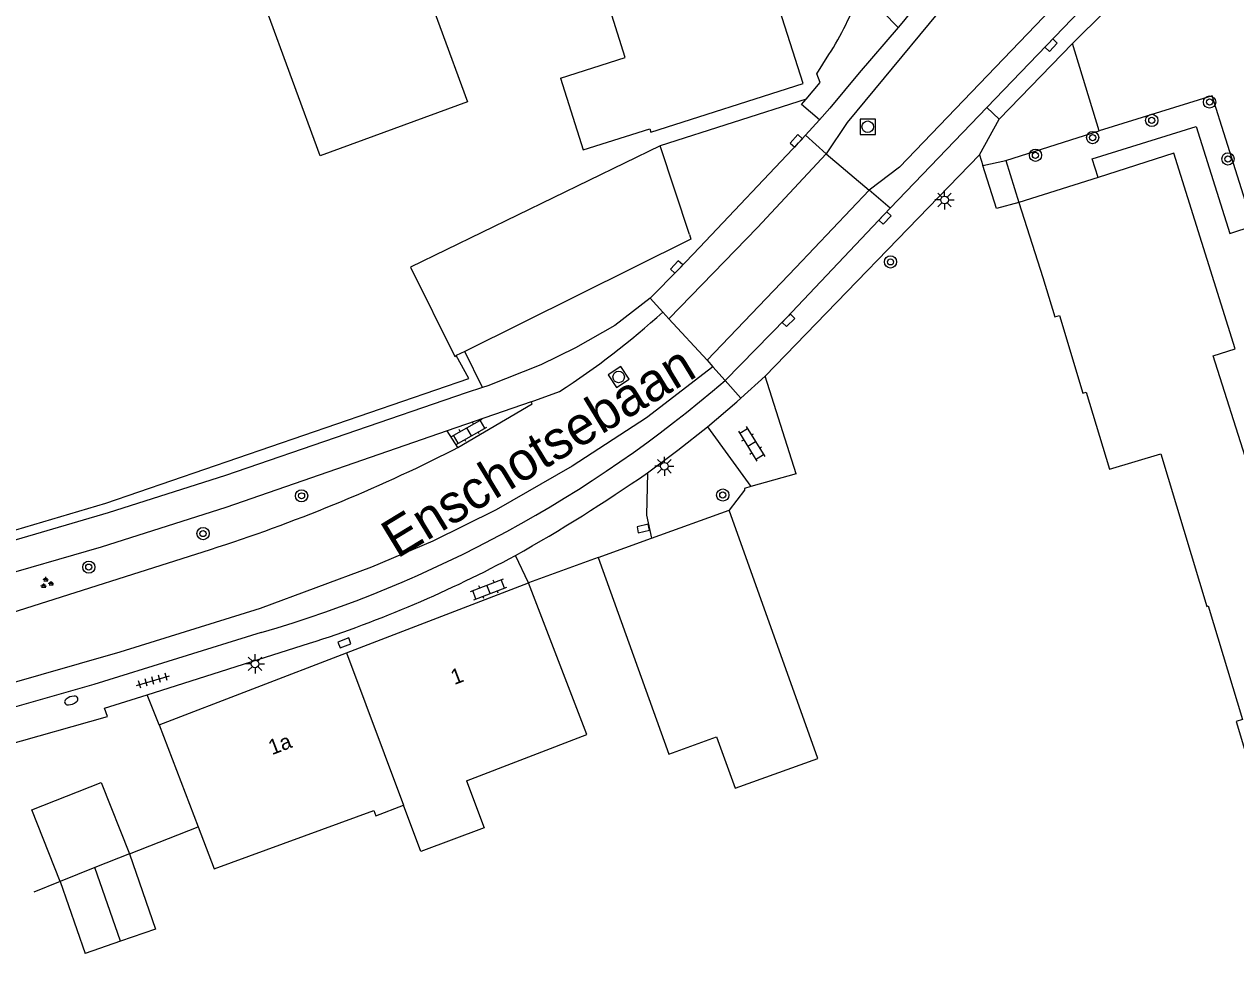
# Model space of a CAD drawing. Extents: x 136000 to 138005, y 398500 to 400500.
# Drawn here: x 137462 to 137541.1, y 398811.8 to 398873.8 of the extents above; entities that cross this region are included whole.
import ezdxf

# ---------------------------------------------------------------- set-up
doc = ezdxf.new("R2010")
doc.units = 0
for name, color, linetype in [('gg-afsc-erfafscheiding', 7, 'Continuous'), ('gg-afsc-muur', 7, 'Continuous'), ('gg-anno-huisnummerreeks BGT', 7, 'Continuous'), ('gg-anno-openbare ruimte label', 7, 'Continuous'), ('gg-bbg-bijgebouw', 7, 'Continuous'), ('gg-bbg-gedigitaliseerde bebouwing', 7, 'Continuous'), ('gg-bbg-gedigitaliseerde bijgebouw', 7, 'Continuous'), ('gg-bbg-hoofdgebouw', 7, 'Continuous'), ('gg-bbg-luifel en loopbrug', 7, 'Continuous'), ('gg-bbg-tussenscheiding', 7, 'Continuous'), ('gg-knt-verharding', 7, 'Continuous'), ('gg-knt-verharding nz', 7, 'Continuous'), ('gt-grn-groengrens', 7, 'Continuous'), ('gt-grn-weggrens', 7, 'Continuous'), ('gt-symb-boom', 7, 'Continuous'), ('gt-symb-brandkraan', 7, 'Continuous'), ('gt-symb-groenvak', 7, 'Continuous'), ('gt-symb-klinker verharding', 7, 'Continuous'), ('gt-symb-kolk', 7, 'Continuous'), ('gt-symb-lichtmast', 7, 'Continuous'), ('gt-symb-rioolschacht', 7, 'Continuous'), ('gt-symb-tegel verharding', 7, 'Continuous')]:
    doc.layers.add(name, color=color, linetype=linetype)

# ---------------------------------------------------------------- blocks, each defined once
blk = doc.blocks.new('gt0-KOLK')
at = {"layer": 'gt-symb-kolk'}
blk.add_lwpolyline([(0, 0), (0.375, 0), (0.375, 0.4), (-0.375, 0.4), (-0.375, 0), (0, 0)], dxfattribs=at)
blk = doc.blocks.new('gt0-LMAST')
at = {"layer": 'gt-symb-lichtmast'}
for p, q in [((-0.182, 0.173), (-0.447, 0.438)), ((-0.005, 0.246), (-0.005, 0.621)), ((0.172, 0.173), (0.437, 0.438)), ((-0.255, -0.004), (-0.63, -0.004)), ((-0.182, -0.181), (-0.447, -0.446)), ((-0.005, -0.254), (-0.005, -0.629)), ((0.437, -0.446), (0.172, -0.181)), ((0.245, -0.004), (0.62, -0.004))]:
    blk.add_line(p, q, dxfattribs=at)
blk.add_circle((-0.005, -0.004), 0.25, dxfattribs=at)
blk = doc.blocks.new('gt0-BOOM')
at = {"layer": 'gt-symb-boom'}
for radius in [0.4, 0.2]:
    blk.add_circle((0, 0), radius, dxfattribs=at)
blk = doc.blocks.new('gt0-RS')
at = {"layer": 'gt-symb-rioolschacht'}
blk.add_lwpolyline([(-0.5, -0.5), (0.5, -0.5), (0.5, 0.5), (-0.5, 0.5)], close=True, dxfattribs=at)
blk.add_circle((0, 0), 0.375, dxfattribs=at)
blk = doc.blocks.new('gt0-KL1')
at = {"layer": 'gt-symb-klinker verharding'}
for p, q in [((-1.15, 0.3), (1.15, 0.3)), ((-1, -0.3), (-1, 0.3)), ((-0.5, 0.3), (-0.5, 0.45)), ((0, -0.3), (0, 0.3)), ((0.5, 0.3), (0.5, 0.45)), ((1, -0.3), (1, 0.3)), ((-1.15, -0.3), (1.15, -0.3)), ((-0.5, -0.45), (-0.5, -0.3)), ((0.5, -0.45), (0.5, -0.3))]:
    blk.add_line(p, q, dxfattribs=at)
blk = doc.blocks.new('gt0-BR')
at = {"layer": 'gt-symb-brandkraan'}
for centre, radius, start, end in [((-0.244, 0), 0.206, 107.56694, 252.43307), ((0.599, -2.664), 3, 106.89205, 107.56694), ((0, -0.691), 0.938, 73.10799, 106.89205), ((-0.599, -2.664), 3, 72.43309, 73.10799), ((0.244, 0), 0.206, 287.56695, 72.43309), ((0.599, 2.664), 3, 252.43307, 253.10797), ((0, 0.691), 0.938, 253.10797, 286.89206), ((-0.599, 2.664), 3, 286.89206, 287.56695)]:
    blk.add_arc(centre, radius, start, end, dxfattribs=at)
blk = doc.blocks.new('gt0-TEG1')
at = {"layer": 'gt-symb-tegel verharding'}
for p, q in [((-1.125, 0), (1.125, 0)), ((-0.9, -0.25), (-0.9, 0.25)), ((-0.45, -0.25), (-0.45, 0.25)), ((0, -0.25), (0, 0.25)), ((0.45, -0.25), (0.45, 0.25)), ((0.9, -0.25), (0.9, 0.25))]:
    blk.add_line(p, q, dxfattribs=at)
blk = doc.blocks.new('gt0-GRVAK')
at = {"layer": 'gt-symb-groenvak'}
for p, q in [((-0.11, 0.189), (-0.228, 0.24)), ((-0.182, 0.153), (0.088, 0.153)), ((-0.091, 0.211), (-0.156, 0.322)), ((-0.047, 0.214), (-0.047, 0.393)), ((-0.004, 0.211), (0.061, 0.322)), ((0.015, 0.189), (0.133, 0.24)), ((0.262, -0.052), (0.197, 0.059)), ((0.305, -0.049), (0.305, 0.13)), ((0.349, -0.052), (0.414, 0.059)), ((-0.245, -0.228), (-0.363, -0.177)), ((-0.318, -0.264), (-0.047, -0.264)), ((-0.226, -0.206), (-0.291, -0.095)), ((-0.183, -0.203), (-0.183, -0.024)), ((-0.139, -0.206), (-0.074, -0.095)), ((-0.12, -0.228), (-0.002, -0.177)), ((0.243, -0.074), (0.125, -0.023)), ((0.17, -0.11), (0.441, -0.11)), ((0.368, -0.074), (0.486, -0.023))]:
    blk.add_line(p, q, dxfattribs=at)

msp = doc.modelspace()

# ---------------------------------------------------------------- linework, layer by layer
at = {"layer": 'gg-afsc-erfafscheiding'}
for p, q in [((137512.423, 398844.43), (137509.464, 398843.603)), ((137457.686, 398839.676), (137467.311, 398842.529)), ((137468.86, 398819.613), (137473.352, 398821.377)), ((137464.33, 398817.826), (137462.616, 398817.122))]:
    msp.add_line(p, q, dxfattribs=at)
msp.add_lwpolyline([(137467.311, 398842.529), (137491.046, 398850.666), (137490.214, 398852.157)], dxfattribs=at)
at = {"layer": 'gg-afsc-muur'}
msp.add_lwpolyline([(137509.464, 398843.603), (137509.046, 398843.479), (137509.057, 398843.372), (137508.05, 398842.06)], dxfattribs=at)
at = {"layer": 'gg-bbg-bijgebouw'}
for p, q in [((137505.45, 398860.076), (137503.55, 398865.87)), ((137505.45, 398860.076), (137505.55, 398859.77)), ((137505.55, 398859.77), (137490.782, 398852.439)), ((137490.782, 398852.439), (137490.214, 398852.157)), ((137502.969, 398840.234), (137508.05, 398842.06)), ((137499.48, 398838.98), (137502.969, 398840.234)), ((137468.86, 398819.613), (137466.595, 398818.72))]:
    msp.add_line(p, q, dxfattribs=at)
msp.add_lwpolyline([(137503.55, 398865.87), (137487.22, 398857.94), (137490.12, 398852.11), (137490.214, 398852.157)], dxfattribs=at)
at = {"layer": 'gg-bbg-gedigitaliseerde bebouwing'}
for points in [[(137497.02, 398870.29), (137501.262, 398871.629), (137495.389, 398890.237)], [(137526.97, 398862.15), (137528.55, 398857.253), (137529.324, 398854.697), (137529.63, 398854.79), (137531.165, 398849.717), (137531.366, 398849.778), (137532.893, 398844.734), (137536.243, 398845.748), (137539.259, 398835.785), (137539.355, 398835.814), (137541.6, 398828.396), (137541.17, 398828.266), (137543.36, 398821.03)], [(137490.894, 398824.386), (137498.751, 398827.409), (137494.94, 398837.33)], [(137490.894, 398824.386), (137492.041, 398821.317), (137487.894, 398819.767), (137486.762, 398822.796)], [(137474.404, 398818.632), (137484.838, 398822.447), (137484.969, 398822.106), (137486.762, 398822.796)]]:
    msp.add_lwpolyline(points, dxfattribs=at)
at = {"layer": 'gg-bbg-gedigitaliseerde bijgebouw'}
msp.add_line((137468.276, 398813.91), (137466.595, 398818.72), dxfattribs=at)
for points in [[(137490.952, 398868.727), (137481.323, 398865.203), (137475.909, 398879.998), (137485.538, 398883.521), (137490.952, 398868.727)], [(137499.48, 398838.98), (137504.098, 398826.137), (137507.231, 398827.263), (137508.438, 398823.906), (137513.834, 398825.845), (137508.05, 398842.06)], [(137468.86, 398819.613), (137470.573, 398814.712), (137468.276, 398813.91)]]:
    msp.add_lwpolyline(points, dxfattribs=at)
at = {"layer": 'gg-bbg-hoofdgebouw'}
for p, q in [((137532.155, 398863.802), (137526.97, 398862.15)), ((137483.042, 398832.751), (137494.94, 398837.33)), ((137470.798, 398828.044), (137483.042, 398832.751)), ((137470.798, 398828.044), (137473.352, 398821.377)), ((137473.352, 398821.377), (137474.404, 398818.632))]:
    msp.add_line(p, q, dxfattribs=at)
for points in [[(137497.02, 398870.29), (137498.52, 398865.6), (137502.86, 398866.98), (137502.93, 398866.76), (137512.88, 398869.94), (137505.38, 398893.431)], [(137545.039, 398846.058), (137541.91, 398845.1), (137539.68, 398852.15), (137541.11, 398852.6), (137537.11, 398865.38), (137532.155, 398863.802)]]:
    msp.add_lwpolyline(points, dxfattribs=at)
at = {"layer": 'gg-bbg-luifel en loopbrug'}
for p, q in [((137466.595, 398818.72), (137464.33, 398817.826)), ((137464.33, 398817.826), (137465.979, 398813.107)), ((137468.276, 398813.91), (137465.979, 398813.107))]:
    msp.add_line(p, q, dxfattribs=at)
msp.add_lwpolyline([(137464.33, 398817.826), (137462.487, 398822.498), (137467.017, 398824.285), (137468.86, 398819.613)], dxfattribs=at)
at = {"layer": 'gg-bbg-tussenscheiding'}
msp.add_line((137483.042, 398832.751), (137486.762, 398822.796), dxfattribs=at)
at = {"layer": 'gg-knt-verharding'}
for p, q in [((137518.084, 398874.611), (137519.083, 398873.586)), ((137530.493, 398872.545), (137532.607, 398874.663)), ((137525.682, 398867.593), (137530.493, 398872.545)), ((137532.229, 398866.835), (137530.493, 398872.545)), ((137518.561, 398861.784), (137524.874, 398868.354)), ((137524.874, 398868.354), (137525.682, 398867.593)), ((137513.959, 398867.56), (137513.041, 398866.546)), ((137513.041, 398866.546), (137514.378, 398865.345)), ((137526.126, 398864.893), (137532.229, 398866.835)), ((137510.406, 398850.81), (137524.397, 398865.279)), ((137514.378, 398865.345), (137517.2, 398862.973)), ((137524.397, 398865.279), (137524.63, 398864.584)), ((137524.63, 398864.584), (137526.126, 398864.893)), ((137526.126, 398864.893), (137526.97, 398862.15)), ((137518.561, 398861.784), (137517.2, 398862.973)), ((137503.71, 398855.001), (137502.878, 398855.908)), ((137503.71, 398855.001), (137504.118, 398854.552)), ((137504.118, 398854.552), (137506.605, 398851.863)), ((137491.942, 398850.071), (137490.782, 398852.439)), ((137506.605, 398851.863), (137506.972, 398851.425)), ((137506.972, 398851.425), (137507.788, 398850.538)), ((137508.82, 398849.382), (137510.406, 398850.81)), ((137512.423, 398844.43), (137510.406, 398850.81)), ((137492.286, 398850.18), (137491.942, 398850.071)), ((137495.12, 398849.14), (137489.633, 398847.24)), ((137490.312, 398846.165), (137489.633, 398847.24)), ((137506.623, 398847.511), (137509.464, 398843.603)), ((137490.027, 398845.999), (137490.312, 398846.165)), ((137494.94, 398837.33), (137494.081, 398839.106)), ((137470.022, 398830.013), (137480.637, 398833.372)), ((137467.23, 398829.13), (137470.022, 398830.013)), ((137470.798, 398828.044), (137470.022, 398830.013))]:
    msp.add_line(p, q, dxfattribs=at)
for points in [[(137524.874, 398868.354), (137531.555, 398875.287), (137533.215, 398876.739), (137534.574, 398877.831), (137534.888, 398878.06), (137535.67, 398878.563), (137536.43, 398878.969), (137537.462, 398879.479), (137538.512, 398879.96), (137539.203, 398880.226), (137540.907, 398880.75)], [(137522.86, 398878.279), (137519.441, 398874.012), (137519.083, 398873.586)], [(137519.083, 398873.586), (137516.533, 398870.626), (137514.621, 398868.319), (137513.959, 398867.56)], [(137513.08, 398868.916), (137513.988, 398869.987), (137513.78, 398870.57), (137514.569, 398871.816)], [(137513.959, 398867.56), (137512.776, 398868.558), (137513.08, 398868.916)], [(137542.28, 398860.627), (137539.603, 398869.131), (137532.229, 398866.835)], [(137513.041, 398866.546), (137512.586, 398866.05), (137506.111, 398859.231)], [(137504.118, 398854.552), (137509.897, 398860.52), (137514.378, 398865.345)], [(137526.97, 398862.15), (137525.526, 398861.778), (137524.63, 398864.584)], [(137517.2, 398862.973), (137512.416, 398857.912), (137506.605, 398851.863)], [(137507.788, 398850.538), (137511.783, 398854.599), (137518.561, 398861.784)], [(137506.111, 398859.231), (137504.759, 398857.807), (137502.878, 398855.908)], [(137502.878, 398855.908), (137500.58, 398854.134), (137498.018, 398852.67), (137495.753, 398851.552), (137492.286, 398850.18)], [(137491.942, 398850.071), (137490.86, 398849.73), (137475.14, 398844.33), (137467.48, 398841.89), (137459.43, 398839.54), (137457.184, 398838.924)], [(137490.312, 398846.165), (137495.18, 398849), (137495.12, 398849.14)], [(137506.623, 398847.511), (137508.541, 398849.131), (137508.82, 398849.382)], [(137489.633, 398847.24), (137475.17, 398842.23), (137467.01, 398839.65), (137459.62, 398837.52), (137438.73, 398831.818)], [(137502.706, 398844.505), (137504.688, 398845.978), (137506.623, 398847.511)], [(137502.706, 398844.505), (137502.638, 398841.74), (137502.969, 398840.234)], [(137439.416, 398829.35), (137460.73, 398835.24), (137474.15, 398839.5)], [(137477.478, 398834.072), (137466.53, 398830.68), (137458.737, 398828.463)], [(137460.663, 398826.686), (137467.43, 398828.6), (137467.23, 398829.13)]]:
    msp.add_lwpolyline(points, dxfattribs=at)
for centre, radius, start, end in [((137498.434, 398882.167), 19.17, 327.31866, 340.67747), ((137454.861, 398911.835), 80.985, 286.21705, 310.80926), ((137441.131, 398942.809), 108.458, 287.72475, 296.79718), ((137441.721, 398932.34), 106.93, 299.31822, 304.77252), ((137456.333, 398908.982), 79.42, 287.81917, 298.3783)]:
    msp.add_arc(centre, radius, start, end, dxfattribs=at)
at = {"layer": 'gg-knt-verharding nz'}
for p, q in [((137513.08, 398868.916), (137503.55, 398865.87)), ((137506.972, 398851.425), (137502.656, 398848.087)), ((137495.12, 398849.14), (137496.964, 398849.809))]:
    msp.add_line(p, q, dxfattribs=at)
for points in [[(137524.052, 398877.416), (137515.761, 398867.378), (137514.378, 398865.345)], [(137531.208, 398877.014), (137519.176, 398864.474), (137517.2, 398862.973)], [(137502.656, 398848.087), (137497.781, 398844.931), (137492.826, 398842.098), (137488.687, 398840.036), (137484.69, 398838.351), (137477.396, 398835.643), (137468.239, 398832.792), (137447.415, 398826.822), (137423.562, 398820.187), (137392.819, 398811.79)]]:
    msp.add_lwpolyline(points, dxfattribs=at)
msp.add_arc((137468.004, 398894.415), 53.182, 302.99291, 312.17382, dxfattribs=at)
at = {"layer": 'gt-grn-groengrens'}
msp.add_lwpolyline([(137532.155, 398863.802), (137531.774, 398865.018), (137538.555, 398867.129), (137540.753, 398860.143), (137542.28, 398860.627)], dxfattribs=at)
at = {"layer": 'gt-grn-weggrens'}
for p, q in [((137524.397, 398865.279), (137525.682, 398867.593)), ((137507.788, 398850.538), (137508.82, 398849.382)), ((137499.48, 398838.98), (137494.94, 398837.33))]:
    msp.add_line(p, q, dxfattribs=at)

# ---------------------------------------------------------------- block references
at = {"layer": 'gt-symb-boom'}
for p in [(137539.441, 398868.722), (137535.659, 398867.523), (137531.799, 398866.397), (137528.063, 398865.242), (137540.642, 398865.003), (137518.591, 398858.281), (137480.111, 398843.003), (137507.629, 398843.056), (137473.673, 398840.536), (137466.209, 398838.346)]:
    msp.add_blockref('gt0-BOOM', p, dxfattribs=at)
at = {"layer": 'gt-symb-brandkraan', "rotation": 21.04574081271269}
msp.add_blockref('gt0-BR', (137465.064, 398829.636), dxfattribs=at)
at = {"layer": 'gt-symb-groenvak'}
msp.add_blockref('gt0-GRVAK', (137463.447, 398837.309), dxfattribs=at)
at = {"layer": 'gt-symb-klinker verharding'}
for p, rotation in [((137491.064, 398847.186), 29.538782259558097), ((137509.514, 398846.395), -58.5351269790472), ((137492.331, 398836.894), 21.04574081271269)]:
    msp.add_blockref('gt0-KL1', p, dxfattribs=dict(at, rotation=rotation))
at = {"layer": 'gt-symb-kolk'}
for p, rotation in [((137528.942, 398872.575), -133.93285468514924), ((137512.586, 398866.05), 47.460303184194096), ((137518.085, 398861.283), -133.31648993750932), ((137504.759, 398857.807), 46.48371912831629), ((137511.783, 398854.599), -134.52064410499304), ((137502.48, 398840.676), 12.410774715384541), ((137482.98, 398833.213), 20.737148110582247)]:
    msp.add_blockref('gt0-KOLK', p, dxfattribs=dict(at, rotation=rotation))
at = {"layer": 'gt-symb-lichtmast'}
for p in [(137522.127, 398862.328), (137503.821, 398844.936), (137477.079, 398832.033)]:
    msp.add_blockref('gt0-LMAST', p, dxfattribs=at)
at = {"layer": 'gt-symb-rioolschacht'}
msp.add_blockref('gt0-RS', (137517.102, 398867.107), dxfattribs=at)
at = {"layer": 'gt-symb-rioolschacht', "rotation": 33.244937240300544}
msp.add_blockref('gt0-RS', (137500.828, 398850.767), dxfattribs=at)
at = {"layer": 'gt-symb-tegel verharding', "rotation": 15.787947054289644}
msp.add_blockref('gt0-TEG1', (137470.398, 398830.931), dxfattribs=at)

# ---------------------------------------------------------------- texts
at = {"layer": 'gg-anno-huisnummerreeks BGT'}
for s, p in [('1', (137490.091, 398830.642)), ('1a', (137478.178, 398826.06))]:
    msp.add_text(s, height=1, rotation=21, dxfattribs=at).set_placement(p)
at = {"layer": 'gg-anno-openbare ruimte label'}
msp.add_text('Enschotsebaan', height=2.5, rotation=31.3, dxfattribs=at).set_placement((137486.361, 398838.875))

doc.saveas('drawing.dxf')
